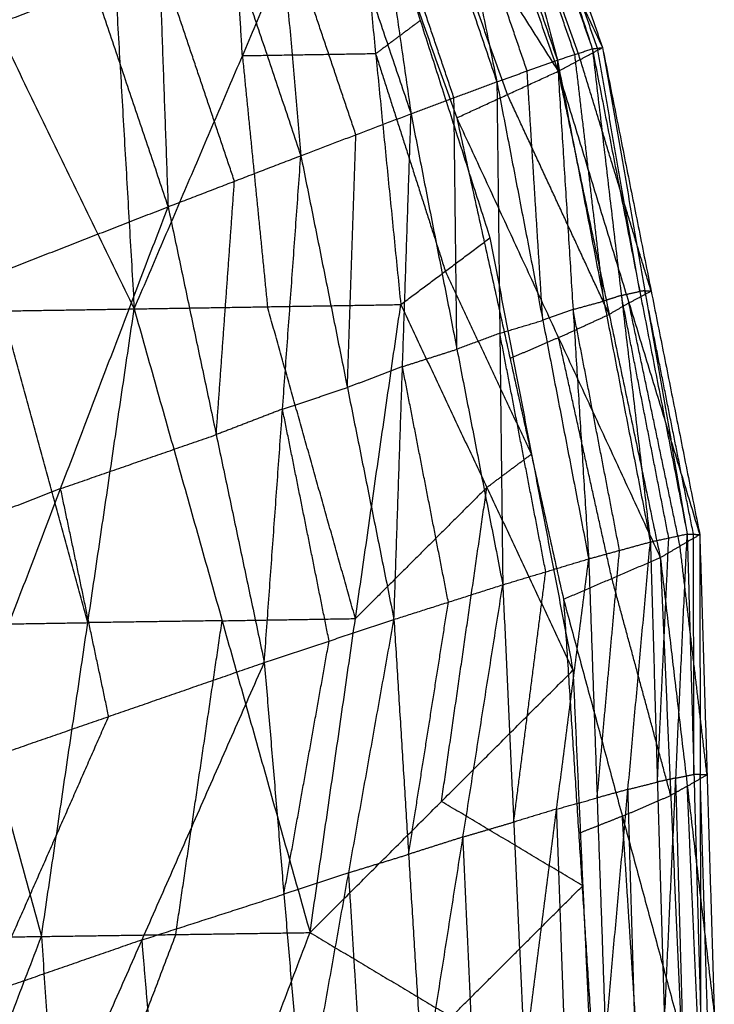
# Model space of a CAD drawing. Header units: millimetres. Extents: x -106 to 110, y -96 to 120.
# Tile 964 of 1020: x 99.84 to 102.93, y 47.33 to 51.72. Entities that reach past the tile are written whole.
import ezdxf

# ---------------------------------------------------------------- set-up
doc = ezdxf.new("R2010")
doc.units = ezdxf.units.MM
doc.header["$MEASUREMENT"] = 0
doc.layers.add('Default', color=7, linetype='Continuous', true_color=0x000000)

msp = doc.modelspace()

# ---------------------------------------------------------------- linework, layer by layer
at = {"layer": 'Default'}
for points in [[(101.6971, 53.7044, 11.221), (102.043, 52.645, 11.4793), (102.3889, 51.5855, 11.7376)], [(101.6971, 53.7044, 11.221), (102.0658, 52.6478, 11.2617), (102.4345, 51.5911, 11.3023)], [(101.6629, 53.686, 11.6759), (101.9481, 52.6106, 11.9417), (102.2333, 51.5353, 12.2074)], [(101.6629, 53.686, 11.6759), (102.0259, 52.6358, 11.7067), (102.3889, 51.5855, 11.7376)], [(101.4863, 53.6061, 10.5045), (101.8614, 52.5458, 10.5609), (102.2366, 51.4855, 10.6172)], [(101.4863, 53.6061, 10.5045), (101.9604, 52.5986, 10.9034), (102.4345, 51.5911, 11.3023)], [(101.5209, 53.6169, 12.1668), (101.7423, 52.5279, 12.4237), (101.9638, 51.4388, 12.6805)], [(101.5209, 53.6169, 12.1668), (101.8771, 52.5761, 12.1871), (102.2333, 51.5353, 12.2074)], [(101.2661, 53.4962, 12.6612), (101.4237, 52.3962, 12.891), (101.5814, 51.2963, 13.1208)], [(101.2661, 53.4962, 12.6612), (101.615, 52.4675, 12.6709), (101.9638, 51.4388, 12.6805)], [(101.033, 53.3873, 10.0447), (101.4089, 52.3327, 10.1115), (101.7849, 51.2781, 10.1783)], [(101.033, 53.3873, 10.0447), (101.6348, 52.4364, 10.331), (102.2366, 51.4855, 10.6172)], [(100.898, 53.3249, 13.1217), (100.9943, 52.2173, 13.3065), (101.0906, 51.1096, 13.4913)], [(100.898, 53.3249, 13.1217), (101.2397, 52.3106, 13.1212), (101.5814, 51.2963, 13.1208)], [(100.1884, 53.1831, 9.5212), (100.2684, 51.805, 9.4413), (100.3485, 50.427, 9.3615)], [(99.0196, 53.1605, 8.8653), (99.6841, 51.7937, 9.1134), (100.3485, 50.427, 9.3615)], [(100.4197, 53.1062, 13.5097), (100.4596, 51.9941, 13.6336), (100.4995, 50.8819, 13.7575)], [(100.4197, 53.1062, 13.5097), (100.7552, 52.1079, 13.5005), (101.0906, 51.1096, 13.4913)], [(100.8303, 51.5537, 9.7116), (100.7903, 52.2427, 9.7515), (100.7503, 52.9317, 9.7915)], [(99.8379, 52.8444, 13.7893), (100.1687, 51.8632, 13.7734), (100.4995, 50.8819, 13.7575)], [(100.3485, 50.427, 9.3615), (100.8303, 51.5537, 9.7116), (101.3121, 52.6803, 10.0618)], [(101.3121, 52.6803, 10.0618), (101.4239, 51.5633, 10.0498), (101.5357, 50.4463, 10.0379)], [(101.3121, 52.6803, 10.0618), (101.6227, 51.7119, 10.1593), (101.9332, 50.7434, 10.2568)], [(102.4117, 51.5883, 11.52), (102.2274, 52.1166, 11.4996), (102.043, 52.645, 11.4793)], [(102.3111, 51.5604, 11.9725), (102.1296, 52.0855, 11.9571), (101.9481, 52.6106, 11.9417)], [(102.3355, 51.5383, 10.9598), (102.1479, 52.0685, 10.9316), (101.9604, 52.5986, 10.9034)], [(102.0986, 51.487, 12.444), (101.9205, 52.0075, 12.4338), (101.7423, 52.5279, 12.4237)], [(102.0108, 51.3818, 10.3978), (101.8228, 51.9091, 10.3644), (101.6348, 52.4364, 10.331)], [(101.7726, 51.3675, 12.9006), (101.5982, 51.8819, 12.8958), (101.4237, 52.3962, 12.891)], [(101.336, 51.2029, 13.306), (101.1651, 51.7101, 13.3063), (100.9943, 52.2173, 13.3065)], [(100.7951, 50.9957, 13.6244), (100.6273, 51.4949, 13.629), (100.4596, 51.9941, 13.6336)], [(99.4493, 51.5828, 13.8306), (99.809, 51.723, 13.802), (100.1687, 51.8632, 13.7734)], [(101.6227, 51.7119, 10.1593), (101.5233, 51.6376, 10.1045), (101.4239, 51.5633, 10.0498)], [(102.2366, 51.4855, 10.6172), (102.3355, 51.5383, 10.9598), (102.4345, 51.5911, 11.3023)], [(102.3889, 51.5855, 11.7376), (102.4117, 51.5883, 11.52), (102.4345, 51.5911, 11.3023)], [(102.6003, 50.5049, 11.8713), (102.506, 51.0466, 11.6956), (102.4117, 51.5883, 11.52)], [(102.4345, 51.5911, 11.3023), (102.623, 50.5077, 11.6537), (102.8116, 49.4242, 12.005)], [(102.4345, 51.5911, 11.3023), (102.651, 50.5064, 11.4634), (102.8675, 49.4217, 11.6245)], [(101.4239, 51.5633, 10.0498), (101.1271, 51.5585, 9.8807), (100.8303, 51.5537, 9.7116)], [(100.8303, 51.5537, 9.7116), (100.8862, 50.9951, 9.7056), (100.9421, 50.4366, 9.6997)], [(101.4239, 51.5633, 10.0498), (101.5792, 51.0791, 10.0986), (101.7344, 50.5949, 10.1473)], [(102.2333, 51.5353, 12.2074), (102.3111, 51.5604, 11.9725), (102.3889, 51.5855, 11.7376)], [(102.4404, 50.462, 12.3103), (102.3758, 51.0112, 12.1414), (102.3111, 51.5604, 11.9725)], [(102.3889, 51.5855, 11.7376), (102.5182, 50.4871, 12.0754), (102.6475, 49.3887, 12.4132)], [(102.3889, 51.5855, 11.7376), (102.6003, 50.5049, 11.8713), (102.8116, 49.4242, 12.005)], [(101.9638, 51.4388, 12.6805), (102.0986, 51.487, 12.444), (102.2333, 51.5353, 12.2074)], [(102.2333, 51.5353, 12.2074), (102.3031, 50.4244, 12.5144), (102.3729, 49.3134, 12.8214)], [(102.2333, 51.5353, 12.2074), (102.4404, 50.462, 12.3103), (102.6475, 49.3887, 12.4132)], [(102.651, 50.5064, 11.4634), (102.4933, 51.0224, 11.2116), (102.3355, 51.5383, 10.9598)], [(101.7849, 51.2781, 10.1783), (102.0108, 51.3818, 10.3978), (102.2366, 51.4855, 10.6172)], [(102.1684, 50.3761, 12.751), (102.1335, 50.9316, 12.5975), (102.0986, 51.487, 12.444)], [(102.2366, 51.4855, 10.6172), (102.4642, 50.4024, 10.8183), (102.6918, 49.3192, 11.0194)], [(102.2366, 51.4855, 10.6172), (102.552, 50.4536, 11.1209), (102.8675, 49.4217, 11.6245)], [(101.5814, 51.2963, 13.1208), (101.7726, 51.3675, 12.9006), (101.9638, 51.4388, 12.6805)], [(101.9638, 51.4388, 12.6805), (101.977, 50.3184, 12.9393), (101.9902, 49.1979, 13.1981)], [(101.9638, 51.4388, 12.6805), (102.1684, 50.3761, 12.751), (102.3729, 49.3134, 12.8214)], [(101.7858, 50.2471, 13.1594), (101.7792, 50.8073, 13.03), (101.7726, 51.3675, 12.9006)], [(102.4642, 50.4024, 10.8183), (102.2375, 50.8921, 10.608), (102.0108, 51.3818, 10.3978)], [(101.0906, 51.1096, 13.4913), (101.336, 51.2029, 13.306), (101.5814, 51.2963, 13.1208)], [(101.5054, 49.0432, 13.5107), (101.5434, 50.1698, 13.3157), (101.5814, 51.2963, 13.1208)], [(101.5814, 51.2963, 13.1208), (101.7858, 50.2471, 13.1594), (101.9902, 49.1979, 13.1981)], [(101.7849, 51.2781, 10.1783), (102.0228, 50.2058, 10.4012), (102.2606, 49.1335, 10.624)], [(101.7849, 51.2781, 10.1783), (102.2384, 50.2987, 10.5988), (102.6918, 49.3192, 11.0194)], [(101.298, 50.0764, 13.501), (101.317, 50.6397, 13.4035), (101.336, 51.2029, 13.306)], [(100.4995, 50.8819, 13.7575), (100.7951, 50.9957, 13.6244), (101.0906, 51.1096, 13.4913)], [(100.9278, 48.8515, 13.729), (101.0092, 49.9805, 13.6101), (101.0906, 51.1096, 13.4913)], [(101.0906, 51.1096, 13.4913), (101.298, 50.0764, 13.501), (101.5054, 49.0432, 13.5107)], [(100.7137, 49.8667, 13.7432), (100.7544, 50.4312, 13.6838), (100.7951, 50.9957, 13.6244)], [(99.0607, 50.3213, 13.8719), (99.7801, 50.6016, 13.8147), (100.4995, 50.8819, 13.7575)], [(99.5419, 48.3707, 13.7914), (100.0207, 49.6263, 13.7744), (100.4995, 50.8819, 13.7575)], [(100.4995, 50.8819, 13.7575), (100.7137, 49.8667, 13.7432), (100.9278, 48.8515, 13.729)], [(101.5357, 50.4463, 10.0379), (101.7344, 50.5949, 10.1473), (101.9332, 50.7434, 10.2568)], [(101.9332, 50.7434, 10.2568), (102.1179, 49.7801, 10.4891), (102.3027, 48.8169, 10.7214)], [(102.1179, 49.7801, 10.4891), (101.9262, 50.1875, 10.3182), (101.7344, 50.5949, 10.1473)], [(102.5182, 50.4871, 12.0754), (102.5592, 50.496, 11.9733), (102.6003, 50.5049, 11.8713)], [(102.552, 50.4536, 11.1209), (102.6015, 50.48, 11.2921), (102.651, 50.5064, 11.4634)], [(102.623, 50.5077, 11.6537), (102.6116, 50.5063, 11.7625), (102.6003, 50.5049, 11.8713)], [(102.623, 50.5077, 11.6537), (102.637, 50.507, 11.5585), (102.651, 50.5064, 11.4634)], [(102.8395, 49.423, 11.8147), (102.7313, 49.9653, 11.7342), (102.623, 50.5077, 11.6537)], [(100.3485, 50.427, 9.3615), (100.9421, 50.4366, 9.6997), (101.5357, 50.4463, 10.0379)], [(101.1317, 47.6484, 10.4254), (101.3337, 49.0473, 10.2316), (101.5357, 50.4463, 10.0379)], [(101.5357, 50.4463, 10.0379), (101.9192, 49.6316, 10.3796), (102.3027, 48.8169, 10.7214)], [(102.3031, 50.4244, 12.5144), (102.3718, 50.4432, 12.4124), (102.4404, 50.462, 12.3103)], [(102.5182, 50.4871, 12.0754), (102.4793, 50.4746, 12.1928), (102.4404, 50.462, 12.3103)], [(102.552, 50.4536, 11.1209), (102.5081, 50.428, 10.9696), (102.4642, 50.4024, 10.8183)], [(102.7295, 49.4065, 12.2091), (102.6239, 49.9468, 12.1422), (102.5182, 50.4871, 12.0754)], [(102.7796, 49.3705, 11.322), (102.6658, 49.9121, 11.2214), (102.552, 50.4536, 11.1209)], [(99.1739, 50.4084, 8.7071), (99.7612, 50.4177, 9.0343), (100.3485, 50.427, 9.3615)], [(99.1739, 50.4084, 8.7071), (99.5547, 49.0198, 9.2298), (99.9354, 47.6311, 9.7525)], [(100.142, 49.0291, 9.557), (99.9516, 49.7234, 9.2956), (99.7612, 50.4177, 9.0343)], [(99.9354, 47.6311, 9.7525), (100.142, 49.0291, 9.557), (100.3485, 50.427, 9.3615)], [(100.3485, 50.427, 9.3615), (100.7401, 49.0377, 9.8934), (101.1317, 47.6484, 10.4254)], [(101.3337, 49.0473, 10.2316), (101.1379, 49.742, 9.9657), (100.9421, 50.4366, 9.6997)], [(102.3031, 50.4244, 12.5144), (102.2357, 50.4002, 12.6327), (102.1684, 50.3761, 12.751)], [(102.2384, 50.2987, 10.5988), (102.3513, 50.3505, 10.7086), (102.4642, 50.4024, 10.8183)], [(102.5102, 49.3511, 12.6173), (102.4067, 49.8877, 12.5659), (102.3031, 50.4244, 12.5144)], [(101.977, 50.3184, 12.9393), (102.0727, 50.3472, 12.8451), (102.1684, 50.3761, 12.751)], [(101.977, 50.3184, 12.9393), (101.8814, 50.2827, 13.0494), (101.7858, 50.2471, 13.1594)], [(102.1815, 49.2557, 13.0098), (102.0793, 49.787, 12.9745), (101.977, 50.3184, 12.9393)], [(102.2384, 50.2987, 10.5988), (102.1306, 50.2523, 10.5), (102.0228, 50.2058, 10.4012)], [(102.4762, 49.2264, 10.8217), (102.3573, 49.7625, 10.7103), (102.2384, 50.2987, 10.5988)], [(101.5434, 50.1698, 13.3157), (101.6646, 50.2084, 13.2376), (101.7858, 50.2471, 13.1594)], [(101.5434, 50.1698, 13.3157), (101.4207, 50.1231, 13.4084), (101.298, 50.0764, 13.501)], [(101.7478, 49.1206, 13.3544), (101.6456, 49.6452, 13.3351), (101.5434, 50.1698, 13.3157)], [(101.0092, 49.9805, 13.6101), (101.1536, 50.0285, 13.5556), (101.298, 50.0764, 13.501)], [(101.0092, 49.9805, 13.6101), (100.8614, 49.9236, 13.6767), (100.7137, 49.8667, 13.7432)], [(101.2166, 48.9473, 13.6198), (101.1129, 49.4639, 13.615), (101.0092, 49.9805, 13.6101)], [(100.0207, 49.6263, 13.7744), (100.3672, 49.7465, 13.7588), (100.7137, 49.8667, 13.7432)], [(101.9192, 49.6316, 10.3796), (102.0186, 49.7059, 10.4344), (102.1179, 49.7801, 10.4891)], [(100.0207, 49.6263, 13.7744), (99.661, 49.4861, 13.8031), (99.3013, 49.346, 13.8317)], [(100.2348, 48.6111, 13.7602), (100.1278, 49.1187, 13.7673), (100.0207, 49.6263, 13.7744)], [(101.9192, 49.6316, 10.3796), (101.6264, 49.3395, 10.3056), (101.3337, 49.0473, 10.2316)], [(101.7172, 48.2326, 10.5734), (101.8182, 48.9321, 10.4765), (101.9192, 49.6316, 10.3796)], [(102.6475, 49.3887, 12.4132), (102.7295, 49.4065, 12.2091), (102.8116, 49.4242, 12.005)], [(102.6789, 48.3192, 12.6201), (102.7042, 48.8628, 12.4146), (102.7295, 49.4065, 12.2091)], [(102.6918, 49.3192, 11.0194), (102.7796, 49.3705, 11.322), (102.8675, 49.4217, 11.6245)], [(102.7103, 47.2496, 12.8271), (102.7609, 48.3369, 12.416), (102.8116, 49.4242, 12.005)], [(102.8116, 49.4242, 12.005), (102.8395, 49.423, 11.8147), (102.8675, 49.4217, 11.6245)], [(102.8116, 49.4242, 12.005), (102.8415, 48.3531, 12.2649), (102.8714, 47.2821, 12.5249)], [(102.8415, 48.3531, 12.2649), (102.8405, 48.8881, 12.0398), (102.8395, 49.423, 11.8147)], [(102.8675, 49.4217, 11.6245), (102.8694, 48.3519, 12.0747), (102.8714, 47.2821, 12.5249)], [(102.8675, 49.4217, 11.6245), (102.8999, 48.352, 11.9307), (102.9323, 47.2823, 12.2368)], [(102.3729, 49.3134, 12.8214), (102.5102, 49.3511, 12.6173), (102.6475, 49.3887, 12.4132)], [(102.4104, 48.2484, 12.9718), (102.4603, 48.7998, 12.7945), (102.5102, 49.3511, 12.6173)], [(102.4479, 47.1835, 13.1221), (102.5477, 48.2861, 12.7676), (102.6475, 49.3887, 12.4132)], [(102.6475, 49.3887, 12.4132), (102.6789, 48.3192, 12.6201), (102.7103, 47.2496, 12.8271)], [(102.8999, 48.352, 11.9307), (102.8398, 48.8613, 11.6263), (102.7796, 49.3705, 11.322)], [(101.9902, 49.1979, 13.1981), (102.1815, 49.2557, 13.0098), (102.3729, 49.3134, 12.8214)], [(102.0874, 47.0835, 13.3858), (102.2301, 48.1985, 13.1036), (102.3729, 49.3134, 12.8214)], [(102.2606, 49.1335, 10.624), (102.4762, 49.2264, 10.8217), (102.6918, 49.3192, 11.0194)], [(102.3729, 49.3134, 12.8214), (102.4104, 48.2484, 12.9718), (102.4479, 47.1835, 13.1221)], [(102.6918, 49.3192, 11.0194), (102.7383, 48.2595, 11.3902), (102.7847, 47.1998, 11.7611)], [(102.6918, 49.3192, 11.0194), (102.812, 48.3008, 11.6281), (102.9323, 47.2823, 12.2368)], [(102.0388, 48.1407, 13.292), (102.1102, 48.6982, 13.1509), (102.1815, 49.2557, 13.0098)], [(102.7383, 48.2595, 11.3902), (102.6072, 48.743, 11.106), (102.4762, 49.2264, 10.8217)], [(101.5054, 49.0432, 13.5107), (101.7478, 49.1206, 13.3544), (101.9902, 49.1979, 13.1981)], [(101.6357, 46.9508, 13.5939), (101.8129, 48.0743, 13.396), (101.9902, 49.1979, 13.1981)], [(101.9902, 49.1979, 13.1981), (102.0388, 48.1407, 13.292), (102.0874, 47.0835, 13.3858)], [(102.2606, 49.1335, 10.624), (102.3282, 48.0899, 11.0263), (102.3959, 47.0463, 11.4286)], [(102.2606, 49.1335, 10.624), (102.5227, 48.1667, 11.1926), (102.7847, 47.1998, 11.7611)], [(101.5706, 47.997, 13.5523), (101.6592, 48.5588, 13.4533), (101.7478, 49.1206, 13.3544)], [(100.7401, 49.0377, 9.8934), (101.0369, 49.0425, 10.0625), (101.3337, 49.0473, 10.2316)], [(100.9278, 48.8515, 13.729), (101.2166, 48.9473, 13.6198), (101.5054, 49.0432, 13.5107)], [(101.1025, 46.7872, 13.7237), (101.304, 47.9152, 13.6172), (101.5054, 49.0432, 13.5107)], [(101.5054, 49.0432, 13.5107), (101.5706, 47.997, 13.5523), (101.6357, 46.9508, 13.5939)], [(99.5547, 49.0198, 9.2298), (99.8483, 49.0244, 9.3934), (100.142, 49.0291, 9.557)], [(100.7401, 49.0377, 9.8934), (100.441, 49.0334, 9.7252), (100.142, 49.0291, 9.557)], [(100.5336, 47.6397, 10.0889), (100.6368, 48.3387, 9.9912), (100.7401, 49.0377, 9.8934)], [(101.0152, 47.8194, 13.7264), (101.1159, 48.3833, 13.6731), (101.2166, 48.9473, 13.6198)], [(99.5419, 48.3707, 13.7914), (100.2348, 48.6111, 13.7602), (100.9278, 48.8515, 13.729)], [(99.8391, 46.38, 13.6823), (100.3834, 47.6157, 13.7056), (100.9278, 48.8515, 13.729)], [(100.9278, 48.8515, 13.729), (101.0152, 47.8194, 13.7264), (101.1025, 46.7872, 13.7237)], [(101.1317, 47.6484, 10.4254), (101.7172, 48.2326, 10.5734), (102.3027, 48.8169, 10.7214)], [(102.3027, 48.8169, 10.7214), (102.3464, 47.857, 11.1129), (102.3901, 46.8972, 11.5043)], [(99.6905, 47.3753, 13.7369), (99.9627, 47.9932, 13.7485), (100.2348, 48.6111, 13.7602)], [(99.5419, 48.3707, 13.7914), (99.6905, 47.3753, 13.7369), (99.8391, 46.38, 13.6823)], [(102.7609, 48.3369, 12.416), (102.8012, 48.345, 12.3405), (102.8415, 48.3531, 12.2649)], [(102.812, 48.3008, 11.6281), (102.856, 48.3264, 11.7794), (102.8999, 48.352, 11.9307)], [(102.8694, 48.3519, 12.0747), (102.8555, 48.3525, 12.1698), (102.8415, 48.3531, 12.2649)], [(102.8694, 48.3519, 12.0747), (102.8847, 48.352, 12.0027), (102.8999, 48.352, 11.9307)], [(102.9018, 47.2822, 12.3809), (102.8856, 47.8171, 12.2278), (102.8694, 48.3519, 12.0747)], [(102.5477, 48.2861, 12.7676), (102.6133, 48.3026, 12.6939), (102.6789, 48.3192, 12.6201)], [(102.7609, 48.3369, 12.416), (102.7199, 48.328, 12.5181), (102.6789, 48.3192, 12.6201)], [(102.812, 48.3008, 11.6281), (102.7752, 48.2802, 11.5092), (102.7383, 48.2595, 11.3902)], [(102.7908, 47.2658, 12.676), (102.7759, 47.8014, 12.546), (102.7609, 48.3369, 12.416)], [(102.8585, 47.2411, 11.9989), (102.8353, 47.7709, 11.8135), (102.812, 48.3008, 11.6281)], [(102.5477, 48.2861, 12.7676), (102.479, 48.2673, 12.8697), (102.4104, 48.2484, 12.9718)], [(102.5227, 48.1667, 11.1926), (102.6305, 48.2131, 11.2914), (102.7383, 48.2595, 11.3902)], [(102.5791, 47.2165, 12.9746), (102.5634, 47.7513, 12.8711), (102.5477, 48.2861, 12.7676)], [(102.3464, 47.857, 11.1129), (102.0318, 48.0448, 10.8431), (101.7172, 48.2326, 10.5734)], [(102.2301, 48.1985, 13.1036), (102.3203, 48.2235, 13.0377), (102.4104, 48.2484, 12.9718)], [(102.2301, 48.1985, 13.1036), (102.1345, 48.1696, 13.1978), (102.0388, 48.1407, 13.292)], [(102.2676, 47.1335, 13.2539), (102.2489, 47.666, 13.1788), (102.2301, 48.1985, 13.1036)], [(102.5227, 48.1667, 11.1926), (102.4255, 48.1283, 11.1094), (102.3282, 48.0899, 11.0263)], [(102.5903, 47.1231, 11.5948), (102.5565, 47.6449, 11.3937), (102.5227, 48.1667, 11.1926)], [(101.8129, 48.0743, 13.396), (101.9259, 48.1075, 13.344), (102.0388, 48.1407, 13.292)], [(101.8129, 48.0743, 13.396), (101.6917, 48.0357, 13.4741), (101.5706, 47.997, 13.5523)], [(101.8615, 47.0171, 13.4898), (101.8372, 47.5457, 13.4429), (101.8129, 48.0743, 13.396)], [(101.304, 47.9152, 13.6172), (101.4373, 47.9561, 13.5847), (101.5706, 47.997, 13.5523)], [(101.304, 47.9152, 13.6172), (101.1596, 47.8673, 13.6718), (101.0152, 47.8194, 13.7264)], [(101.3691, 46.869, 13.6588), (101.3365, 47.3921, 13.638), (101.304, 47.9152, 13.6172)], [(100.3834, 47.6157, 13.7056), (100.6993, 47.7175, 13.716), (101.0152, 47.8194, 13.7264)], [(101.7609, 47.2728, 10.9649), (102.0537, 47.5649, 11.0389), (102.3464, 47.857, 11.1129)], [(99.9354, 47.6311, 9.7525), (100.5336, 47.6397, 10.0889), (101.1317, 47.6484, 10.4254)], [(100.5336, 47.6397, 10.0889), (100.2791, 46.9723, 10.3685), (100.0246, 46.3049, 10.648)], [(100.1137, 44.9788, 11.5435), (100.6227, 46.3136, 10.9844), (101.1317, 47.6484, 10.4254)], [(101.1317, 47.6484, 10.4254), (101.7609, 47.2728, 10.9649), (102.3901, 46.8972, 11.5043)], [(98.7568, 47.6165, 9.107), (99.3461, 47.6238, 9.4297), (99.9354, 47.6311, 9.7525)], [(98.9128, 44.9622, 10.8773), (99.4241, 46.2966, 10.3149), (99.9354, 47.6311, 9.7525)], [(100.3834, 47.6157, 13.7056), (100.037, 47.4955, 13.7212), (99.6905, 47.3753, 13.7369)], [(99.9354, 47.6311, 9.7525), (100.0246, 46.3049, 10.648), (100.1137, 44.9788, 11.5435)], [(100.4708, 46.5836, 13.703), (100.4271, 47.0997, 13.7043), (100.3834, 47.6157, 13.7056)]]:
    msp.add_open_spline(points, degree=2, dxfattribs=at)

doc.saveas('drawing.dxf')
